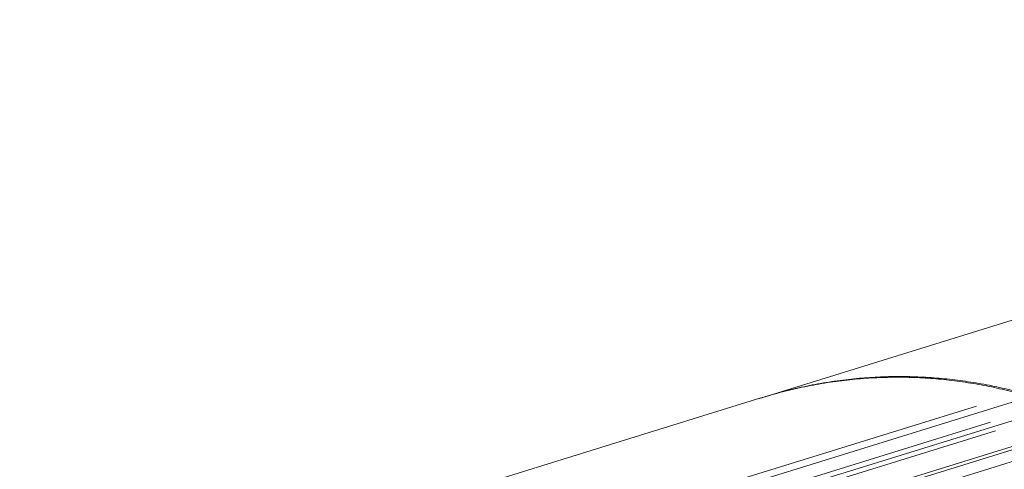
# Model space of a CAD drawing. Header units: millimetres. Extents: x 25069 to 61396, y 8621 to 21558.
# Tile 677 of 700: x 60328 to 60392, y 15507 to 15536. Entities that reach past the tile are written whole.
import ezdxf

# ---------------------------------------------------------------- set-up
doc = ezdxf.new("R2010")
doc.units = ezdxf.units.MM
doc.layers.add('10', color=7, linetype='Continuous')

msp = doc.modelspace()

# ---------------------------------------------------------------- linework, layer by layer
at = {"layer": '10', "color": 7, "linetype": 'Continuous', "lineweight": 20}
for p, q in [((60459.411, 15537.107), (60376.261, 15511.375)), ((60376.41, 15511.421), (60303.686, 15488.915)), ((60317.182, 15488.198), (60390.519, 15510.893)), ((60317.646, 15487.866), (60393.888, 15511.46)), ((60316.115, 15486.183), (60394.445, 15510.423)), ((60391.447, 15509.833), (60320.992, 15488.03)), ((60397.84, 15509.791), (60321.372, 15486.127)), ((60391.769, 15509.275), (60318.506, 15486.603)), ((60395.878, 15508.962), (60321.846, 15486.052)), ((60322.724, 15485.552), (60396.863, 15508.495))]:
    msp.add_line(p, q, dxfattribs=at)
for points, weights in [([(60376.5, 15511.449), (60382.125, 15513.19), (60387.814, 15513.264), (60393.385, 15511.78)], [0.931395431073, 0.943945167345, 0.966813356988, 1]), ([(60376.352, 15511.403), (60382.034, 15513.162), (60387.78, 15513.219), (60393.403, 15511.69)], [0.930738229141, 0.943306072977, 0.96639332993, 1])]:
    msp.add_rational_spline(points, weights, degree=3, dxfattribs=at)

doc.saveas('drawing.dxf')
